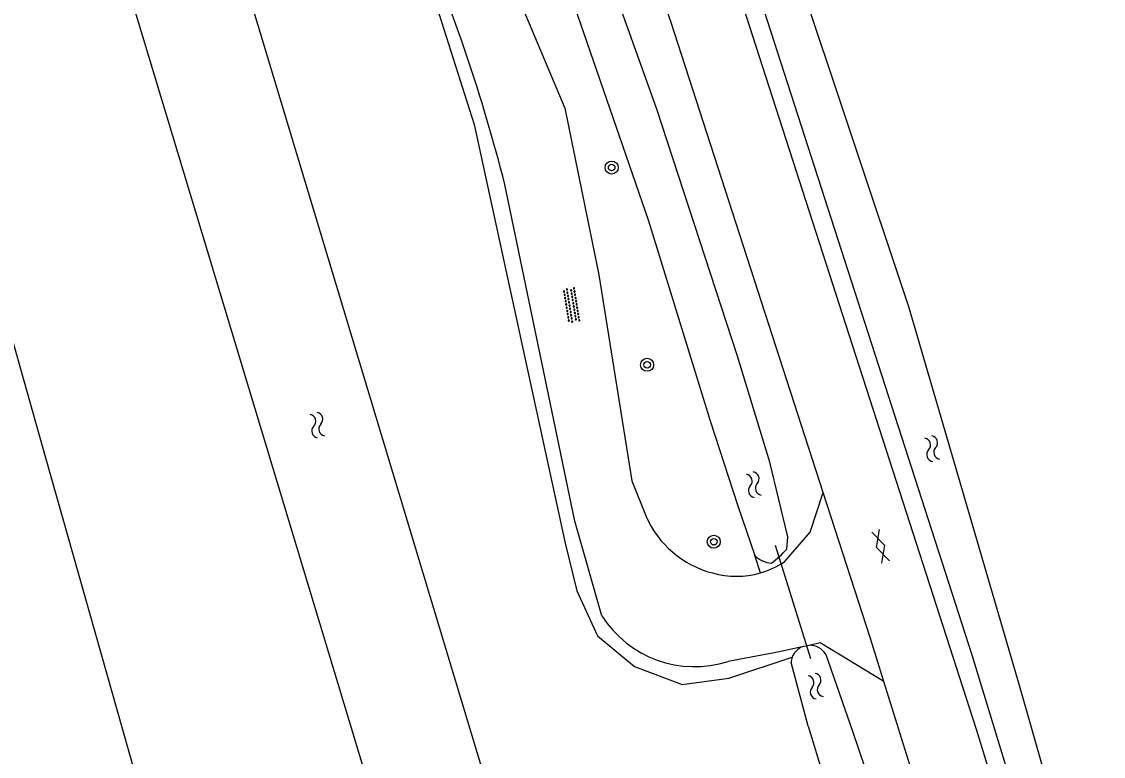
# Model space of a CAD drawing. Extents: x 135999 to 138000, y 396000 to 398501.
# Drawn here: x 136668.2 to 136734.5, y 396615.1 to 396660.2 of the extents above; entities that cross this region are included whole.
import ezdxf

# ---------------------------------------------------------------- set-up
doc = ezdxf.new("R2010")
doc.units = 0
for name, color, linetype in [('gg-afsc-faunaraster', 7, 'Continuous'), ('gg-knt-onverhard', 7, 'Continuous'), ('gg-knt-verharding', 7, 'Continuous'), ('gg-kntw-beschoeiing', 7, 'Continuous'), ('gg-kntw-bovenkant insteek waterloop', 7, 'Continuous'), ('gg-kwrk-duiker nz buis', 7, 'Continuous'), ('gt-grn-groengrens', 7, 'Continuous'), ('gt-symb-boom', 7, 'Continuous'), ('gt-symb-gesloten verharding', 7, 'Continuous'), ('gt-symb-overige verharding', 7, 'Continuous'), ('gt-symb-watersymbool', 7, 'Continuous')]:
    doc.layers.add(name, color=color, linetype=linetype)

# ---------------------------------------------------------------- blocks, each defined once
blk = doc.blocks.new('gt0-WA')
at = {"layer": 'gt-symb-watersymbool'}
for centre, start, end in [((-0.323, 0.022), 28.07249, 151.92751), ((0.427, 0.422), 208.07248, 331.92751), ((-0.323, -0.428), 28.07249, 151.92751), ((0.427, -0.028), 208.07248, 331.92751)]:
    blk.add_arc(centre, 0.425, start, end, dxfattribs=at)
blk = doc.blocks.new('gt0-GESVH1')
at = {"layer": 'gt-symb-gesloten verharding'}
for p, q in [((-0.992, -0.261), (0.008, 0.239)), ((0.008, -0.261), (-0.992, 0.239)), ((0.008, 0.239), (1.008, -0.261)), ((1.008, 0.239), (0.008, -0.261))]:
    blk.add_line(p, q, dxfattribs=at)
blk = doc.blocks.new('gt0-BOOM')
at = {"layer": 'gt-symb-boom'}
for radius in [0.4, 0.2]:
    blk.add_circle((0, 0), radius, dxfattribs=at)
blk = doc.blocks.new('gt0-OVH')
at = {"layer": 'gt-symb-overige verharding'}
for points in [[(-0.972, 0.298), (-0.967, 0.308), (-0.965, 0.319), (-0.966, 0.33), (-0.971, 0.34), (-0.978, 0.348), (-0.988, 0.353), (-0.999, 0.355), (-1.01, 0.354), (-1.02, 0.349), (-1.028, 0.342), (-1.033, 0.332), (-1.035, 0.321), (-1.034, 0.31), (-1.029, 0.3), (-1.022, 0.292), (-1.012, 0.287), (-1.001, 0.285), (-0.99, 0.286), (-0.98, 0.291)], [(-0.872, 0.106), (-0.867, 0.116), (-0.865, 0.126), (-0.866, 0.137), (-0.871, 0.147), (-0.878, 0.156), (-0.888, 0.161), (-0.899, 0.163), (-0.91, 0.162), (-0.92, 0.157), (-0.928, 0.15), (-0.933, 0.14), (-0.935, 0.129), (-0.934, 0.118), (-0.929, 0.108), (-0.922, 0.1), (-0.912, 0.095), (-0.901, 0.092), (-0.89, 0.094), (-0.88, 0.098)], [(-0.772, 0.298), (-0.767, 0.308), (-0.765, 0.319), (-0.766, 0.33), (-0.771, 0.34), (-0.778, 0.348), (-0.788, 0.353), (-0.799, 0.355), (-0.81, 0.354), (-0.82, 0.349), (-0.828, 0.342), (-0.833, 0.332), (-0.835, 0.321), (-0.834, 0.31), (-0.829, 0.3), (-0.822, 0.292), (-0.812, 0.287), (-0.801, 0.285), (-0.79, 0.286), (-0.78, 0.291)], [(-0.672, 0.106), (-0.667, 0.116), (-0.665, 0.126), (-0.666, 0.137), (-0.671, 0.147), (-0.678, 0.156), (-0.688, 0.161), (-0.699, 0.163), (-0.71, 0.162), (-0.72, 0.157), (-0.728, 0.15), (-0.733, 0.14), (-0.735, 0.129), (-0.734, 0.118), (-0.729, 0.108), (-0.722, 0.1), (-0.712, 0.095), (-0.701, 0.092), (-0.69, 0.094), (-0.68, 0.098)], [(-0.572, 0.298), (-0.567, 0.308), (-0.565, 0.319), (-0.566, 0.33), (-0.571, 0.34), (-0.578, 0.348), (-0.588, 0.353), (-0.599, 0.355), (-0.61, 0.354), (-0.62, 0.349), (-0.628, 0.342), (-0.633, 0.332), (-0.635, 0.321), (-0.634, 0.31), (-0.629, 0.3), (-0.622, 0.292), (-0.612, 0.287), (-0.601, 0.285), (-0.59, 0.286), (-0.58, 0.291)], [(-0.472, 0.106), (-0.467, 0.116), (-0.465, 0.126), (-0.466, 0.137), (-0.471, 0.147), (-0.478, 0.156), (-0.488, 0.161), (-0.499, 0.163), (-0.51, 0.162), (-0.52, 0.157), (-0.528, 0.15), (-0.533, 0.14), (-0.535, 0.129), (-0.534, 0.118), (-0.529, 0.108), (-0.522, 0.1), (-0.512, 0.095), (-0.501, 0.092), (-0.49, 0.094), (-0.48, 0.098)], [(-0.372, 0.298), (-0.367, 0.308), (-0.365, 0.319), (-0.366, 0.33), (-0.371, 0.34), (-0.378, 0.348), (-0.388, 0.353), (-0.399, 0.355), (-0.41, 0.354), (-0.42, 0.349), (-0.428, 0.342), (-0.433, 0.332), (-0.435, 0.321), (-0.434, 0.31), (-0.429, 0.3), (-0.422, 0.292), (-0.412, 0.287), (-0.401, 0.285), (-0.39, 0.286), (-0.38, 0.291)], [(-0.272, 0.106), (-0.267, 0.116), (-0.265, 0.126), (-0.266, 0.137), (-0.271, 0.147), (-0.278, 0.156), (-0.288, 0.161), (-0.299, 0.163), (-0.31, 0.162), (-0.32, 0.157), (-0.328, 0.15), (-0.333, 0.14), (-0.335, 0.129), (-0.334, 0.118), (-0.329, 0.108), (-0.322, 0.1), (-0.312, 0.095), (-0.301, 0.092), (-0.29, 0.094), (-0.28, 0.098)], [(-0.172, 0.298), (-0.167, 0.308), (-0.165, 0.319), (-0.166, 0.33), (-0.171, 0.34), (-0.178, 0.348), (-0.188, 0.353), (-0.199, 0.355), (-0.21, 0.354), (-0.22, 0.349), (-0.228, 0.342), (-0.233, 0.332), (-0.235, 0.321), (-0.234, 0.31), (-0.229, 0.3), (-0.222, 0.292), (-0.212, 0.287), (-0.201, 0.285), (-0.19, 0.286), (-0.18, 0.291)], [(-0.072, 0.106), (-0.067, 0.116), (-0.065, 0.126), (-0.066, 0.137), (-0.071, 0.147), (-0.078, 0.156), (-0.088, 0.161), (-0.099, 0.163), (-0.11, 0.162), (-0.12, 0.157), (-0.128, 0.15), (-0.133, 0.14), (-0.135, 0.129), (-0.134, 0.118), (-0.129, 0.108), (-0.122, 0.1), (-0.112, 0.095), (-0.101, 0.092), (-0.09, 0.094), (-0.08, 0.098)], [(0.028, 0.298), (0.033, 0.308), (0.035, 0.319), (0.034, 0.33), (0.029, 0.34), (0.022, 0.348), (0.012, 0.353), (0.001, 0.355), (-0.01, 0.354), (-0.02, 0.349), (-0.028, 0.342), (-0.033, 0.332), (-0.035, 0.321), (-0.034, 0.31), (-0.029, 0.3), (-0.022, 0.292), (-0.012, 0.287), (-0.001, 0.285), (0.01, 0.286), (0.02, 0.291)], [(0.128, 0.106), (0.133, 0.116), (0.135, 0.126), (0.134, 0.137), (0.129, 0.147), (0.122, 0.156), (0.112, 0.161), (0.101, 0.163), (0.09, 0.162), (0.08, 0.157), (0.072, 0.15), (0.067, 0.14), (0.065, 0.129), (0.066, 0.118), (0.071, 0.108), (0.078, 0.1), (0.088, 0.095), (0.099, 0.092), (0.11, 0.094), (0.12, 0.098)], [(0.228, 0.298), (0.233, 0.308), (0.235, 0.319), (0.234, 0.33), (0.229, 0.34), (0.222, 0.348), (0.212, 0.353), (0.201, 0.355), (0.19, 0.354), (0.18, 0.349), (0.172, 0.342), (0.167, 0.332), (0.165, 0.321), (0.166, 0.31), (0.171, 0.3), (0.178, 0.292), (0.188, 0.287), (0.199, 0.285), (0.21, 0.286), (0.22, 0.291)], [(0.328, 0.106), (0.333, 0.116), (0.335, 0.126), (0.334, 0.137), (0.329, 0.147), (0.322, 0.156), (0.312, 0.161), (0.301, 0.163), (0.29, 0.162), (0.28, 0.157), (0.272, 0.15), (0.267, 0.14), (0.265, 0.129), (0.266, 0.118), (0.271, 0.108), (0.278, 0.1), (0.288, 0.095), (0.299, 0.092), (0.31, 0.094), (0.32, 0.098)], [(0.428, 0.298), (0.433, 0.308), (0.435, 0.319), (0.434, 0.33), (0.429, 0.34), (0.422, 0.348), (0.412, 0.353), (0.401, 0.355), (0.39, 0.354), (0.38, 0.349), (0.372, 0.342), (0.367, 0.332), (0.365, 0.321), (0.366, 0.31), (0.371, 0.3), (0.378, 0.292), (0.388, 0.287), (0.399, 0.285), (0.41, 0.286), (0.42, 0.291)], [(0.528, 0.106), (0.533, 0.116), (0.535, 0.126), (0.534, 0.137), (0.529, 0.147), (0.522, 0.156), (0.512, 0.161), (0.501, 0.163), (0.49, 0.162), (0.48, 0.157), (0.472, 0.15), (0.467, 0.14), (0.465, 0.129), (0.466, 0.118), (0.471, 0.108), (0.478, 0.1), (0.488, 0.095), (0.499, 0.092), (0.51, 0.094), (0.52, 0.098)], [(0.628, 0.298), (0.633, 0.308), (0.635, 0.319), (0.634, 0.33), (0.629, 0.34), (0.622, 0.348), (0.612, 0.353), (0.601, 0.355), (0.59, 0.354), (0.58, 0.349), (0.572, 0.342), (0.567, 0.332), (0.565, 0.321), (0.566, 0.31), (0.571, 0.3), (0.578, 0.292), (0.588, 0.287), (0.599, 0.285), (0.61, 0.286), (0.62, 0.291)], [(0.728, 0.106), (0.733, 0.116), (0.735, 0.126), (0.734, 0.137), (0.729, 0.147), (0.722, 0.156), (0.712, 0.161), (0.701, 0.163), (0.69, 0.162), (0.68, 0.157), (0.672, 0.15), (0.667, 0.14), (0.665, 0.129), (0.666, 0.118), (0.671, 0.108), (0.678, 0.1), (0.688, 0.095), (0.699, 0.092), (0.71, 0.094), (0.72, 0.098)], [(0.828, 0.298), (0.833, 0.308), (0.835, 0.319), (0.834, 0.33), (0.829, 0.34), (0.822, 0.348), (0.812, 0.353), (0.801, 0.355), (0.79, 0.354), (0.78, 0.349), (0.772, 0.342), (0.767, 0.332), (0.765, 0.321), (0.766, 0.31), (0.771, 0.3), (0.778, 0.292), (0.788, 0.287), (0.799, 0.285), (0.81, 0.286), (0.82, 0.291)], [(0.928, 0.106), (0.933, 0.116), (0.935, 0.126), (0.934, 0.137), (0.929, 0.147), (0.922, 0.156), (0.912, 0.161), (0.901, 0.163), (0.89, 0.162), (0.88, 0.157), (0.872, 0.15), (0.867, 0.14), (0.865, 0.129), (0.866, 0.118), (0.871, 0.108), (0.878, 0.1), (0.888, 0.095), (0.899, 0.092), (0.91, 0.094), (0.92, 0.098)], [(1.028, 0.298), (1.033, 0.308), (1.035, 0.319), (1.034, 0.33), (1.029, 0.34), (1.022, 0.348), (1.012, 0.353), (1.001, 0.355), (0.99, 0.354), (0.98, 0.349), (0.972, 0.342), (0.967, 0.332), (0.965, 0.321), (0.966, 0.31), (0.971, 0.3), (0.978, 0.292), (0.988, 0.287), (0.999, 0.285), (1.01, 0.286), (1.02, 0.291)], [(-0.972, -0.142), (-0.967, -0.132), (-0.965, -0.121), (-0.966, -0.11), (-0.971, -0.1), (-0.978, -0.092), (-0.988, -0.087), (-0.999, -0.085), (-1.01, -0.086), (-1.02, -0.091), (-1.028, -0.098), (-1.033, -0.108), (-1.035, -0.119), (-1.034, -0.13), (-1.029, -0.14), (-1.022, -0.148), (-1.012, -0.153), (-1.001, -0.155), (-0.99, -0.154), (-0.98, -0.149)], [(-0.872, -0.334), (-0.867, -0.324), (-0.865, -0.314), (-0.866, -0.303), (-0.871, -0.293), (-0.878, -0.284), (-0.888, -0.279), (-0.899, -0.277), (-0.91, -0.278), (-0.92, -0.283), (-0.928, -0.29), (-0.933, -0.3), (-0.935, -0.311), (-0.934, -0.322), (-0.929, -0.332), (-0.922, -0.34), (-0.912, -0.345), (-0.901, -0.348), (-0.89, -0.346), (-0.88, -0.342)], [(-0.772, -0.142), (-0.767, -0.132), (-0.765, -0.121), (-0.766, -0.11), (-0.771, -0.1), (-0.778, -0.092), (-0.788, -0.087), (-0.799, -0.085), (-0.81, -0.086), (-0.82, -0.091), (-0.828, -0.098), (-0.833, -0.108), (-0.835, -0.119), (-0.834, -0.13), (-0.829, -0.14), (-0.822, -0.148), (-0.812, -0.153), (-0.801, -0.155), (-0.79, -0.154), (-0.78, -0.149)], [(-0.672, -0.334), (-0.667, -0.324), (-0.665, -0.314), (-0.666, -0.303), (-0.671, -0.293), (-0.678, -0.284), (-0.688, -0.279), (-0.699, -0.277), (-0.71, -0.278), (-0.72, -0.283), (-0.728, -0.29), (-0.733, -0.3), (-0.735, -0.311), (-0.734, -0.322), (-0.729, -0.332), (-0.722, -0.34), (-0.712, -0.345), (-0.701, -0.348), (-0.69, -0.346), (-0.68, -0.342)], [(-0.572, -0.142), (-0.567, -0.132), (-0.565, -0.121), (-0.566, -0.11), (-0.571, -0.1), (-0.578, -0.092), (-0.588, -0.087), (-0.599, -0.085), (-0.61, -0.086), (-0.62, -0.091), (-0.628, -0.098), (-0.633, -0.108), (-0.635, -0.119), (-0.634, -0.13), (-0.629, -0.14), (-0.622, -0.148), (-0.612, -0.153), (-0.601, -0.155), (-0.59, -0.154), (-0.58, -0.149)], [(-0.472, -0.334), (-0.467, -0.324), (-0.465, -0.314), (-0.466, -0.303), (-0.471, -0.293), (-0.478, -0.284), (-0.488, -0.279), (-0.499, -0.277), (-0.51, -0.278), (-0.52, -0.283), (-0.528, -0.29), (-0.533, -0.3), (-0.535, -0.311), (-0.534, -0.322), (-0.529, -0.332), (-0.522, -0.34), (-0.512, -0.345), (-0.501, -0.348), (-0.49, -0.346), (-0.48, -0.342)], [(-0.372, -0.142), (-0.367, -0.132), (-0.365, -0.121), (-0.366, -0.11), (-0.371, -0.1), (-0.378, -0.092), (-0.388, -0.087), (-0.399, -0.085), (-0.41, -0.086), (-0.42, -0.091), (-0.428, -0.098), (-0.433, -0.108), (-0.435, -0.119), (-0.434, -0.13), (-0.429, -0.14), (-0.422, -0.148), (-0.412, -0.153), (-0.401, -0.155), (-0.39, -0.154), (-0.38, -0.149)], [(-0.272, -0.334), (-0.267, -0.324), (-0.265, -0.314), (-0.266, -0.303), (-0.271, -0.293), (-0.278, -0.284), (-0.288, -0.279), (-0.299, -0.277), (-0.31, -0.278), (-0.32, -0.283), (-0.328, -0.29), (-0.333, -0.3), (-0.335, -0.311), (-0.334, -0.322), (-0.329, -0.332), (-0.322, -0.34), (-0.312, -0.345), (-0.301, -0.348), (-0.29, -0.346), (-0.28, -0.342)], [(-0.172, -0.142), (-0.167, -0.132), (-0.165, -0.121), (-0.166, -0.11), (-0.171, -0.1), (-0.178, -0.092), (-0.188, -0.087), (-0.199, -0.085), (-0.21, -0.086), (-0.22, -0.091), (-0.228, -0.098), (-0.233, -0.108), (-0.235, -0.119), (-0.234, -0.13), (-0.229, -0.14), (-0.222, -0.148), (-0.212, -0.153), (-0.201, -0.155), (-0.19, -0.154), (-0.18, -0.149)], [(-0.072, -0.334), (-0.067, -0.324), (-0.065, -0.314), (-0.066, -0.303), (-0.071, -0.293), (-0.078, -0.284), (-0.088, -0.279), (-0.099, -0.277), (-0.11, -0.278), (-0.12, -0.283), (-0.128, -0.29), (-0.133, -0.3), (-0.135, -0.311), (-0.134, -0.322), (-0.129, -0.332), (-0.122, -0.34), (-0.112, -0.345), (-0.101, -0.348), (-0.09, -0.346), (-0.08, -0.342)], [(0.028, -0.142), (0.033, -0.132), (0.035, -0.121), (0.034, -0.11), (0.029, -0.1), (0.022, -0.092), (0.012, -0.087), (0.001, -0.085), (-0.01, -0.086), (-0.02, -0.091), (-0.028, -0.098), (-0.033, -0.108), (-0.035, -0.119), (-0.034, -0.13), (-0.029, -0.14), (-0.022, -0.148), (-0.012, -0.153), (-0.001, -0.155), (0.01, -0.154), (0.02, -0.149)], [(0.128, -0.334), (0.133, -0.324), (0.135, -0.314), (0.134, -0.303), (0.129, -0.293), (0.122, -0.284), (0.112, -0.279), (0.101, -0.277), (0.09, -0.278), (0.08, -0.283), (0.072, -0.29), (0.067, -0.3), (0.065, -0.311), (0.066, -0.322), (0.071, -0.332), (0.078, -0.34), (0.088, -0.345), (0.099, -0.348), (0.11, -0.346), (0.12, -0.342)], [(0.228, -0.142), (0.233, -0.132), (0.235, -0.121), (0.234, -0.11), (0.229, -0.1), (0.222, -0.092), (0.212, -0.087), (0.201, -0.085), (0.19, -0.086), (0.18, -0.091), (0.172, -0.098), (0.167, -0.108), (0.165, -0.119), (0.166, -0.13), (0.171, -0.14), (0.178, -0.148), (0.188, -0.153), (0.199, -0.155), (0.21, -0.154), (0.22, -0.149)], [(0.328, -0.334), (0.333, -0.324), (0.335, -0.314), (0.334, -0.303), (0.329, -0.293), (0.322, -0.284), (0.312, -0.279), (0.301, -0.277), (0.29, -0.278), (0.28, -0.283), (0.272, -0.29), (0.267, -0.3), (0.265, -0.311), (0.266, -0.322), (0.271, -0.332), (0.278, -0.34), (0.288, -0.345), (0.299, -0.348), (0.31, -0.346), (0.32, -0.342)], [(0.428, -0.142), (0.433, -0.132), (0.435, -0.121), (0.434, -0.11), (0.429, -0.1), (0.422, -0.092), (0.412, -0.087), (0.401, -0.085), (0.39, -0.086), (0.38, -0.091), (0.372, -0.098), (0.367, -0.108), (0.365, -0.119), (0.366, -0.13), (0.371, -0.14), (0.378, -0.148), (0.388, -0.153), (0.399, -0.155), (0.41, -0.154), (0.42, -0.149)], [(0.528, -0.334), (0.533, -0.324), (0.535, -0.314), (0.534, -0.303), (0.529, -0.293), (0.522, -0.284), (0.512, -0.279), (0.501, -0.277), (0.49, -0.278), (0.48, -0.283), (0.472, -0.29), (0.467, -0.3), (0.465, -0.311), (0.466, -0.322), (0.471, -0.332), (0.478, -0.34), (0.488, -0.345), (0.499, -0.348), (0.51, -0.346), (0.52, -0.342)], [(0.628, -0.142), (0.633, -0.132), (0.635, -0.121), (0.634, -0.11), (0.629, -0.1), (0.622, -0.092), (0.612, -0.087), (0.601, -0.085), (0.59, -0.086), (0.58, -0.091), (0.572, -0.098), (0.567, -0.108), (0.565, -0.119), (0.566, -0.13), (0.571, -0.14), (0.578, -0.148), (0.588, -0.153), (0.599, -0.155), (0.61, -0.154), (0.62, -0.149)], [(0.728, -0.334), (0.733, -0.324), (0.735, -0.314), (0.734, -0.303), (0.729, -0.293), (0.722, -0.284), (0.712, -0.279), (0.701, -0.277), (0.69, -0.278), (0.68, -0.283), (0.672, -0.29), (0.667, -0.3), (0.665, -0.311), (0.666, -0.322), (0.671, -0.332), (0.678, -0.34), (0.688, -0.345), (0.699, -0.348), (0.71, -0.346), (0.72, -0.342)], [(0.828, -0.142), (0.833, -0.132), (0.835, -0.121), (0.834, -0.11), (0.829, -0.1), (0.822, -0.092), (0.812, -0.087), (0.801, -0.085), (0.79, -0.086), (0.78, -0.091), (0.772, -0.098), (0.767, -0.108), (0.765, -0.119), (0.766, -0.13), (0.771, -0.14), (0.778, -0.148), (0.788, -0.153), (0.799, -0.155), (0.81, -0.154), (0.82, -0.149)], [(0.928, -0.334), (0.933, -0.324), (0.935, -0.314), (0.934, -0.303), (0.929, -0.293), (0.922, -0.284), (0.912, -0.279), (0.901, -0.277), (0.89, -0.278), (0.88, -0.283), (0.872, -0.29), (0.867, -0.3), (0.865, -0.311), (0.866, -0.322), (0.871, -0.332), (0.878, -0.34), (0.888, -0.345), (0.899, -0.348), (0.91, -0.346), (0.92, -0.342)], [(1.028, -0.142), (1.033, -0.132), (1.035, -0.121), (1.034, -0.11), (1.029, -0.1), (1.022, -0.092), (1.012, -0.087), (1.001, -0.085), (0.99, -0.086), (0.98, -0.091), (0.972, -0.098), (0.967, -0.108), (0.965, -0.119), (0.966, -0.13), (0.971, -0.14), (0.978, -0.148), (0.988, -0.153), (0.999, -0.155), (1.01, -0.154), (1.02, -0.149)]]:
    blk.add_lwpolyline(points, close=True, dxfattribs=at)

msp = doc.modelspace()

# ---------------------------------------------------------------- linework, layer by layer
at = {"layer": 'gg-afsc-faunaraster'}
for points in [[(136588.597, 396700.568), (136594.457, 396700.591), (136632.617, 396697.965), (136640.85, 396697.324), (136654.351, 396695.206), (136662.618, 396692.986), (136665.22, 396692.199), (136673.785, 396688.625), (136678.766, 396685.309), (136683.09, 396681.141), (136686.274, 396676.271), (136689.544, 396670.436), (136693.249, 396662.438), (136695.972, 396653.884), (136701.539, 396628.214), (136702.258, 396625.295), (136703.538, 396622.538), (136705.797, 396620.644), (136708.721, 396619.55), (136711.585, 396619.939), (136715.458, 396621.217)], [(136550.316, 396664.161), (136603.929, 396670.667), (136624.808, 396673.004), (136630.395, 396673.561), (136635.871, 396673.305), (136642.208, 396672.19), (136648.47, 396670.351), (136651.008, 396668.743), (136656.059, 396664.564), (136659.85, 396659.38), (136661.144, 396656.652), (136666.388, 396645.214), (136669.73, 396633.384), (136680.865, 396594.068), (136683.489, 396588.708), (136687.52, 396583.447), (136689.634, 396581.626), (136692.164, 396580.039), (136704.126, 396574.477), (136731.649, 396571.967)]]:
    msp.add_lwpolyline(points, dxfattribs=at)
at = {"layer": 'gg-knt-onverhard'}
for p, q in [((136716.077, 396621.856), (136715.129, 396621.649)), ((136716.496, 396621.948), (136716.077, 396621.856))]:
    msp.add_line(p, q, dxfattribs=at)
for points in [[(136698.192, 396662.82), (136701.522, 396654.893), (136703.617, 396644.661), (136705.623, 396632.044), (136706.505, 396629.85)], [(136703.796, 396623.761), (136702.139, 396629.559), (136697.848, 396650.208)], [(136714.985, 396627.073), (136716.549, 396628.879), (136717.361, 396631.317)], [(136715.129, 396621.649), (136714.677, 396621.55), (136711.526, 396620.955)], [(136721.073, 396619.732), (136717.163, 396622.094), (136716.496, 396621.948)]]:
    msp.add_lwpolyline(points, dxfattribs=at)
for centre, radius, start, end in [((136595.11, 396624.105), 106.002, 14.25596, 23.19104), ((136712.14, 396632.342), 6.162, 203.85805, 255.23718), ((136712.023, 396631.526), 5.348, 286.26353, 303.62877), ((136712.032, 396631.517), 5.337, 254.10677, 286.20388), ((136709.484, 396627.381), 6.742, 212.4699, 287.62817)]:
    msp.add_arc(centre, radius, start, end, dxfattribs=at)
at = {"layer": 'gg-knt-verharding'}
for p, q in [((136717.361, 396631.317), (136708.025, 396660.19)), ((136727.762, 396598.192), (136721.073, 396619.732))]:
    msp.add_line(p, q, dxfattribs=at)
for points in [[(136712.408, 396661.215), (136726.734, 396616.808), (136730.975, 396602.966)], [(136721.073, 396619.732), (136720.254, 396622.369), (136717.361, 396631.317)]]:
    msp.add_lwpolyline(points, dxfattribs=at)
msp.add_arc((136423.29, 396563.384), 300.742, 18.77734, 22.53924, dxfattribs=at)
at = {"layer": 'gg-kntw-beschoeiing'}
for p, q in [((136680.059, 396668.824), (136699.31, 396604.891)), ((136673.268, 396667.196), (136692.95, 396601.911))]:
    msp.add_line(p, q, dxfattribs=at)
at = {"layer": 'gg-kntw-bovenkant insteek waterloop'}
for q in [(136715.384, 396620.896), (136723.591, 396593.475)]:
    msp.add_line((136716.434, 396616.989), q, dxfattribs=at)
for points in [[(136712.112, 396639.687), (136707.158, 396654.815), (136699.937, 396675.037), (136684.326, 396715.417), (136681.789, 396714.526)], [(136691.6, 396689.003), (136693.065, 396685.165), (136700.307, 396666.403), (136706.654, 396647.982), (136710.437, 396635.705)], [(136734.522, 396594.945), (136726.477, 396621.345), (136713.148, 396662.724), (136715.63, 396663.54)], [(136715.63, 396663.54), (136722.593, 396642.721), (136729.402, 396619.365), (136734.072, 396602.956)], [(136715.137, 396627.854), (136715.185, 396628.593), (136714.083, 396633.187), (136712.112, 396639.687)], [(136710.437, 396635.705), (136712.125, 396630.501), (136713.163, 396627.45)], [(136717.51, 396621.393), (136719.166, 396616.631), (136720.968, 396611.332), (136725.81, 396595.766)]]:
    msp.add_lwpolyline(points, dxfattribs=at)
for centre, radius, start, end in [((136714.337, 396628.677), 1.698, 226.25507, 264.69582), ((136710.309, 396632.215), 6.506, 306.50937, 317.90676), ((136716.527, 396620.801), 1.147, 113.08623, 158.73542), ((136716.529, 396620.804), 1.145, 30.98181, 91.63113), ((136716.542, 396620.798), 1.162, 158.87048, 175.16635)]:
    msp.add_arc(centre, radius, start, end, dxfattribs=at)
at = {"layer": 'gg-kwrk-duiker nz buis'}
msp.add_line((136714.404, 396628.084), (136716.587, 396621.146), dxfattribs=at)
at = {"layer": 'gt-grn-groengrens'}
msp.add_line((136713.521, 396626.392), (136713.163, 396627.45), dxfattribs=at)

# ---------------------------------------------------------------- block references
at = {"layer": 'gt-symb-boom'}
for p in [(136704.396, 396651.244), (136706.569, 396639.148), (136710.652, 396628.302)]:
    msp.add_blockref('gt0-BOOM', p, dxfattribs=at)
at = {"layer": 'gt-symb-gesloten verharding', "rotation": 107.76432337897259}
msp.add_blockref('gt0-GESVH1', (136720.862, 396628.002), dxfattribs=at)
at = {"layer": 'gt-symb-overige verharding', "rotation": -80.73547601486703}
msp.add_blockref('gt0-OVH', (136701.933, 396642.802), dxfattribs=at)
at = {"layer": 'gt-symb-watersymbool'}
for p, rotation in [((136686.349, 396635.498), -73.19645198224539), ((136724.019, 396634.057), -72.12657893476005), ((136713.117, 396631.751), 108.85183578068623), ((136716.904, 396619.395), 108.85183578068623)]:
    msp.add_blockref('gt0-WA', p, dxfattribs=dict(at, rotation=rotation))

doc.saveas('drawing.dxf')
